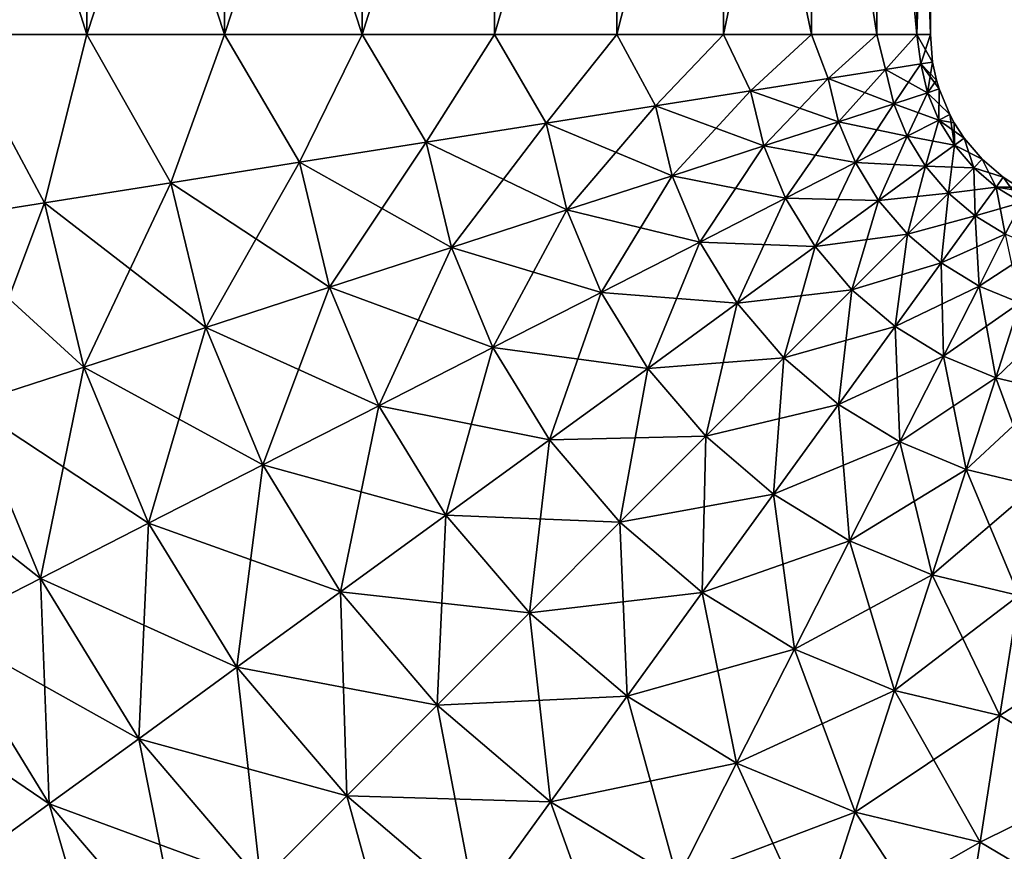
# Model space of a CAD drawing. Header units: metres. Extents: x -109 to 109, y -432 to 89.
# Tile 314 of 656: x -81 to -59, y 1 to 20. Entities that reach past the tile are written whole.
import ezdxf

# ---------------------------------------------------------------- set-up
doc = ezdxf.new("R2010")
doc.units = ezdxf.units.M
doc.layers.add('solid_506360_24502164', color=7, linetype='CONTINUOUS')

msp = doc.modelspace()

# ---------------------------------------------------------------- linework, layer by layer
at = {"layer": 'solid_506360_24502164'}
for points in [[(-82.622765, 29.5, 66.78215), (-82.622932, 20, 66.782074), (-79.621445, 20, 67.692566)], [(-82.622765, 29.5, 37.217854), (-79.621445, 20, 36.307434), (-82.622932, 20, 37.217926)], [(-79.621193, 29.5, 67.692612), (-82.622765, 29.5, 66.78215), (-79.621445, 20, 67.692566)], [(-82.622765, 29.5, 37.217854), (-79.621193, 29.5, 36.307392), (-79.621445, 20, 36.307434)], [(-79.621193, 29.5, 67.692612), (-79.621445, 20, 67.692566), (-76.5, 20, 68)], [(-76.5, 29.5, 35.999992), (-76.5, 20, 36), (-79.621445, 20, 36.307434)], [(-79.621193, 29.5, 36.307392), (-76.5, 29.5, 35.999992), (-79.621445, 20, 36.307434)], [(-76.5, 29.5, 68.000008), (-79.621193, 29.5, 67.692612), (-76.5, 20, 68)], [(-76.5, 29.5, 68.000008), (-76.5, 20, 68), (-73.378555, 20, 67.692566)], [(-73.378807, 29.5, 67.692612), (-76.5, 29.5, 68.000008), (-73.378555, 20, 67.692566)], [(-73.378807, 29.5, 36.307392), (-73.378555, 20, 36.307434), (-76.5, 20, 36)], [(-76.5, 29.5, 35.999992), (-73.378807, 29.5, 36.307392), (-76.5, 20, 36)], [(-70.377235, 29.5, 66.78215), (-73.378807, 29.5, 67.692612), (-73.378555, 20, 67.692566)], [(-73.378807, 29.5, 36.307392), (-70.377235, 29.5, 37.217854), (-73.378555, 20, 36.307434)], [(-70.377235, 29.5, 66.78215), (-73.378555, 20, 67.692566), (-70.377068, 20, 66.782074)], [(-70.377235, 29.5, 37.217854), (-70.377068, 20, 37.217926), (-73.378555, 20, 36.307434)], [(-67.610947, 29.5, 65.303535), (-70.377235, 29.5, 66.78215), (-70.377068, 20, 66.782074)], [(-70.377235, 29.5, 37.217854), (-67.610947, 29.5, 38.696465), (-70.377068, 20, 37.217926)], [(-67.610947, 29.5, 65.303535), (-70.377068, 20, 66.782074), (-67.610878, 20, 65.303513)], [(-67.610947, 29.5, 38.696465), (-67.610878, 20, 38.696487), (-70.377068, 20, 37.217926)], [(-65.186424, 29.5, 63.31382), (-67.610947, 29.5, 65.303535), (-67.610878, 20, 65.303513)], [(-67.610947, 29.5, 38.696465), (-65.186424, 29.5, 40.68618), (-67.610878, 20, 38.696487)], [(-65.186424, 29.5, 63.31382), (-67.610878, 20, 65.303513), (-65.186295, 20, 63.313709)], [(-65.186424, 29.5, 40.68618), (-65.186295, 20, 40.686291), (-67.610878, 20, 38.696487)], [(-65.186424, 29.5, 63.31382), (-65.186295, 20, 63.313709), (-63.196487, 20, 60.889122)], [(-63.196331, 29.5, 60.888882), (-65.186424, 29.5, 63.31382), (-63.196487, 20, 60.889122)], [(-65.186424, 29.5, 40.68618), (-63.196331, 29.5, 43.111118), (-65.186295, 20, 40.686291)], [(-63.196331, 29.5, 43.111118), (-63.196487, 20, 43.110878), (-65.186295, 20, 40.686291)], [(-63.196331, 29.5, 60.888882), (-63.196487, 20, 60.889122), (-61.717926, 20, 58.122936)], [(-63.196331, 29.5, 43.111118), (-61.717926, 20, 45.877064), (-63.196487, 20, 43.110878)], [(-61.717842, 29.5, 58.122688), (-63.196331, 29.5, 60.888882), (-61.717926, 20, 58.122936)], [(-63.196331, 29.5, 43.111118), (-61.717842, 29.5, 45.877312), (-61.717926, 20, 45.877064)], [(-61.717842, 29.5, 58.122688), (-61.717926, 20, 58.122936), (-60.807434, 20, 55.121445)], [(-61.717842, 29.5, 45.877312), (-60.807434, 20, 48.878555), (-61.717926, 20, 45.877064)], [(-60.807411, 29.5, 55.121353), (-61.717842, 29.5, 58.122688), (-60.807434, 20, 55.121445)], [(-61.717842, 29.5, 45.877312), (-60.807411, 29.5, 48.878647), (-60.807434, 20, 48.878555)], [(-60.807434, 20, 48.878555), (-60.5, 29.5, 52), (-60.5, 20, 52)], [(-60.807411, 29.5, 48.878647), (-60.5, 29.5, 52), (-60.807434, 20, 48.878555)], [(-60.807411, 29.5, 55.121353), (-60.807434, 20, 55.121445), (-60.5, 20, 52)], [(-60.807411, 29.5, 55.121353), (-60.5, 20, 52), (-60.5, 29.5, 52)], [(-83.297775, 15.75565, 66.322609), (-80.578468, 16.186346, 67.389214), (-82.622932, 20, 66.782074)], [(-80.578468, 16.186346, 36.61079), (-83.297775, 15.75565, 37.677387), (-82.622932, 20, 37.217926)], [(-80.578468, 16.186346, 67.389214), (-79.621445, 20, 67.692566), (-82.622932, 20, 66.782074)], [(-80.578468, 16.186346, 36.61079), (-82.622932, 20, 37.217926), (-79.621445, 20, 36.307434)], [(-80.578468, 16.186346, 67.389214), (-77.711884, 16.640368, 67.931747), (-79.621445, 20, 67.692566)], [(-77.711884, 16.640368, 36.068253), (-80.578468, 16.186346, 36.61079), (-79.621445, 20, 36.307434)], [(-77.711884, 16.640368, 67.931747), (-76.5, 20, 68), (-79.621445, 20, 67.692566)], [(-77.711884, 16.640368, 36.068253), (-79.621445, 20, 36.307434), (-76.5, 20, 36)], [(-77.711884, 16.640368, 67.931747), (-74.795647, 17.102255, 67.931747), (-76.5, 20, 68)], [(-74.795647, 17.102255, 36.068253), (-77.711884, 16.640368, 36.068253), (-76.5, 20, 36)], [(-74.795647, 17.102255, 67.931747), (-73.378555, 20, 67.692566), (-76.5, 20, 68)], [(-74.795647, 17.102255, 36.068253), (-76.5, 20, 36), (-73.378555, 20, 36.307434)], [(-74.795647, 17.102255, 67.931747), (-71.92907, 17.556276, 67.389214), (-73.378555, 20, 67.692566)], [(-71.92907, 17.556276, 36.61079), (-74.795647, 17.102255, 36.068253), (-73.378555, 20, 36.307434)], [(-71.92907, 17.556276, 67.389214), (-70.377068, 20, 66.782074), (-73.378555, 20, 67.692566)], [(-71.92907, 17.556276, 36.61079), (-73.378555, 20, 36.307434), (-70.377068, 20, 37.217926)], [(-71.92907, 17.556276, 67.389214), (-69.209755, 17.986973, 66.322609), (-70.377068, 20, 66.782074)], [(-69.209755, 17.986973, 37.677387), (-71.92907, 17.556276, 36.61079), (-70.377068, 20, 37.217926)], [(-69.209755, 17.986973, 66.322609), (-67.610878, 20, 65.303513), (-70.377068, 20, 66.782074)], [(-69.209755, 17.986973, 37.677387), (-70.377068, 20, 37.217926), (-67.610878, 20, 38.696487)], [(-69.209755, 17.986973, 66.322609), (-66.730324, 18.379677, 64.768272), (-67.610878, 20, 65.303513)], [(-66.730324, 18.379677, 39.231724), (-69.209755, 17.986973, 37.677387), (-67.610878, 20, 38.696487)], [(-66.730324, 18.379677, 64.768272), (-65.186295, 20, 63.313709), (-67.610878, 20, 65.303513)], [(-66.730324, 18.379677, 39.231724), (-67.610878, 20, 38.696487), (-65.186295, 20, 40.686291)], [(-66.730324, 18.379677, 64.768272), (-64.575195, 18.721014, 62.779129), (-65.186295, 20, 63.313709)], [(-64.575195, 18.721014, 41.220871), (-66.730324, 18.379677, 39.231724), (-65.186295, 20, 40.686291)], [(-64.575195, 18.721014, 62.779129), (-63.196487, 20, 60.889122), (-65.186295, 20, 63.313709)], [(-64.575195, 18.721014, 41.220871), (-65.186295, 20, 40.686291), (-63.196487, 20, 43.110878)], [(-64.575195, 18.721014, 62.779129), (-62.817776, 18.999363, 60.422916), (-63.196487, 20, 60.889122)], [(-62.817776, 18.999363, 43.577084), (-64.575195, 18.721014, 41.220871), (-63.196487, 20, 43.110878)], [(-62.817776, 18.999363, 60.422916), (-61.717926, 20, 58.122936), (-63.196487, 20, 60.889122)], [(-62.817776, 18.999363, 43.577084), (-63.196487, 20, 43.110878), (-61.717926, 20, 45.877064)], [(-62.817776, 18.999363, 60.422916), (-61.517895, 19.205244, 57.779865), (-61.717926, 20, 58.122936)], [(-61.517895, 19.205244, 46.220135), (-62.817776, 18.999363, 43.577084), (-61.717926, 20, 45.877064)], [(-61.517895, 19.205244, 57.779865), (-60.807434, 20, 55.121445), (-61.717926, 20, 58.122936)], [(-61.517895, 19.205244, 46.220135), (-61.717926, 20, 45.877064), (-60.807434, 20, 48.878555)], [(-61.517895, 19.205244, 57.779865), (-60.71983, 19.331644, 54.939991), (-60.807434, 20, 55.121445)], [(-60.71983, 19.331644, 49.060009), (-61.517895, 19.205244, 46.220135), (-60.807434, 20, 48.878555)], [(-60.450752, 19.374262, 52), (-60.5, 20, 52), (-60.807434, 20, 55.121445)], [(-60.71983, 19.331644, 49.060009), (-60.807434, 20, 48.878555), (-60.5, 20, 52)], [(-60.71983, 19.331644, 54.939991), (-60.450752, 19.374262, 52), (-60.807434, 20, 55.121445)], [(-60.71983, 19.331644, 49.060009), (-60.5, 20, 52), (-60.450752, 19.374262, 52)], [(-61.331543, 18.429296, 57.779865), (-61.517895, 19.205244, 57.779865), (-62.817776, 18.999363, 60.422916)], [(-62.583145, 18.022409, 43.577084), (-62.817776, 18.999363, 43.577084), (-61.517895, 19.205244, 46.220135)], [(-61.331543, 18.429296, 46.220135), (-62.583145, 18.022409, 43.577084), (-61.517895, 19.205244, 46.220135)], [(-60.563114, 18.679108, 54.939991), (-60.71983, 19.331644, 54.939991), (-61.517895, 19.205244, 57.779865)], [(-61.331543, 18.429296, 46.220135), (-61.517895, 19.205244, 46.220135), (-60.71983, 19.331644, 49.060009)], [(-61.331543, 18.429296, 57.779865), (-60.563114, 18.679108, 54.939991), (-61.517895, 19.205244, 57.779865)], [(-60.563114, 18.679108, 49.060009), (-61.331543, 18.429296, 46.220135), (-60.71983, 19.331644, 49.060009)], [(-60.363705, 18.964724, 52), (-60.450752, 19.374262, 52), (-60.71983, 19.331644, 54.939991)], [(-60.563114, 18.679108, 49.060009), (-60.71983, 19.331644, 49.060009), (-60.450752, 19.374262, 52)], [(-60.304031, 18.763334, 52), (-60.363705, 18.964724, 52), (-60.71983, 19.331644, 54.939991)], [(-60.563114, 18.679108, 54.939991), (-60.304031, 18.763334, 52), (-60.71983, 19.331644, 54.939991)], [(-60.563114, 18.679108, 49.060009), (-60.450752, 19.374262, 52), (-60.363705, 18.964724, 52)], [(-62.583145, 18.022409, 60.422916), (-62.817776, 18.999363, 60.422916), (-64.575195, 18.721014, 62.779129)], [(-64.275307, 17.4723, 41.220871), (-64.575195, 18.721014, 41.220871), (-62.817776, 18.999363, 43.577084)], [(-62.583145, 18.022409, 43.577084), (-64.275307, 17.4723, 41.220871), (-62.817776, 18.999363, 43.577084)], [(-62.583145, 18.022409, 60.422916), (-61.331543, 18.429296, 57.779865), (-62.817776, 18.999363, 60.422916)], [(-60.563114, 18.679108, 49.060009), (-60.363705, 18.964724, 52), (-60.304031, 18.763334, 52)], [(-60.063454, 18.182919, 52), (-60.304031, 18.763334, 52), (-60.563114, 18.679108, 54.939991)], [(-60.306152, 18.059162, 49.060009), (-60.563114, 18.679108, 49.060009), (-60.304031, 18.763334, 52)], [(-60.306152, 18.059162, 49.060009), (-60.304031, 18.763334, 52), (-60.063454, 18.182919, 52)], [(-64.275307, 17.4723, 62.779129), (-64.575195, 18.721014, 62.779129), (-66.730324, 18.379677, 64.768272)], [(-66.350395, 16.797703, 39.231724), (-66.730324, 18.379677, 39.231724), (-64.575195, 18.721014, 41.220871)], [(-64.275307, 17.4723, 41.220871), (-66.350395, 16.797703, 39.231724), (-64.575195, 18.721014, 41.220871)], [(-64.275307, 17.4723, 62.779129), (-62.583145, 18.022409, 60.422916), (-64.575195, 18.721014, 62.779129)], [(-60.306152, 18.059162, 54.939991), (-60.563114, 18.679108, 54.939991), (-61.331543, 18.429296, 57.779865)], [(-61.025986, 17.692104, 46.220135), (-61.331543, 18.429296, 46.220135), (-60.563114, 18.679108, 49.060009)], [(-60.306152, 18.059162, 49.060009), (-61.025986, 17.692104, 46.220135), (-60.563114, 18.679108, 49.060009)], [(-60.306152, 18.059162, 54.939991), (-60.063454, 18.182919, 52), (-60.563114, 18.679108, 54.939991)], [(-66.350395, 16.797703, 64.768272), (-66.730324, 18.379677, 64.768272), (-69.209755, 17.986973, 66.322609)], [(-68.737747, 16.021589, 37.677387), (-69.209755, 17.986973, 37.677387), (-66.730324, 18.379677, 39.231724)], [(-66.350395, 16.797703, 39.231724), (-68.737747, 16.021589, 37.677387), (-66.730324, 18.379677, 39.231724)], [(-66.350395, 16.797703, 64.768272), (-64.275307, 17.4723, 62.779129), (-66.730324, 18.379677, 64.768272)], [(-61.025986, 17.692104, 57.779865), (-61.331543, 18.429296, 57.779865), (-62.583145, 18.022409, 60.422916)], [(-62.198433, 17.094248, 43.577084), (-62.583145, 18.022409, 43.577084), (-61.331543, 18.429296, 46.220135)], [(-61.025986, 17.692104, 46.220135), (-62.198433, 17.094248, 43.577084), (-61.331543, 18.429296, 46.220135)], [(-61.025986, 17.692104, 57.779865), (-60.306152, 18.059162, 54.939991), (-61.331543, 18.429296, 57.779865)], [(-59.9641, 18, 52), (-60.063454, 18.182919, 52), (-60.306152, 18.059162, 54.939991)], [(-59.955284, 17.487101, 49.060009), (-60.306152, 18.059162, 49.060009), (-60.063454, 18.182919, 52)], [(-59.955284, 17.487101, 49.060009), (-60.063454, 18.182919, 52), (-59.9641, 18, 52)], [(-68.737747, 16.021589, 66.322609), (-69.209755, 17.986973, 66.322609), (-71.92907, 17.556276, 67.389214)], [(-71.356071, 15.170391, 36.61079), (-71.92907, 17.556276, 36.61079), (-69.209755, 17.986973, 37.677387)], [(-68.737747, 16.021589, 37.677387), (-71.356071, 15.170391, 36.61079), (-69.209755, 17.986973, 37.677387)], [(-68.737747, 16.021589, 66.322609), (-66.350395, 16.797703, 64.768272), (-69.209755, 17.986973, 66.322609)], [(-62.198433, 17.094248, 60.422916), (-62.583145, 18.022409, 60.422916), (-64.275307, 17.4723, 62.779129)], [(-63.783577, 16.28595, 41.220871), (-64.275307, 17.4723, 41.220871), (-62.583145, 18.022409, 43.577084)], [(-62.198433, 17.094248, 43.577084), (-63.783577, 16.28595, 41.220871), (-62.583145, 18.022409, 43.577084)], [(-62.198433, 17.094248, 60.422916), (-61.025986, 17.692104, 57.779865), (-62.583145, 18.022409, 60.422916)], [(-59.955284, 17.487101, 54.939991), (-60.306152, 18.059162, 54.939991), (-61.025986, 17.692104, 57.779865)], [(-60.608757, 17.011852, 46.220135), (-61.025986, 17.692104, 46.220135), (-60.306152, 18.059162, 49.060009)], [(-59.955284, 17.487101, 49.060009), (-60.608757, 17.011852, 46.220135), (-60.306152, 18.059162, 49.060009)], [(-59.734959, 17.647335, 52), (-59.9641, 18, 52), (-60.306152, 18.059162, 54.939991)], [(-59.955284, 17.487101, 54.939991), (-59.734959, 17.647335, 52), (-60.306152, 18.059162, 54.939991)], [(-59.955284, 17.487101, 49.060009), (-59.9641, 18, 52), (-59.734959, 17.647335, 52)], [(-60.608757, 17.011852, 57.779865), (-61.025986, 17.692104, 57.779865), (-62.198433, 17.094248, 60.422916)], [(-61.673126, 16.237778, 43.577084), (-62.198433, 17.094248, 43.577084), (-61.025986, 17.692104, 46.220135)], [(-60.608757, 17.011852, 46.220135), (-61.673126, 16.237778, 43.577084), (-61.025986, 17.692104, 46.220135)], [(-60.608757, 17.011852, 57.779865), (-59.955284, 17.487101, 54.939991), (-61.025986, 17.692104, 57.779865)], [(-59.326649, 17.169796, 52), (-59.734959, 17.647335, 52), (-59.955284, 17.487101, 54.939991)], [(-59.519165, 16.977037, 49.060009), (-59.955284, 17.487101, 49.060009), (-59.734959, 17.647335, 52)], [(-59.519165, 16.977037, 49.060009), (-59.734959, 17.647335, 52), (-59.326649, 17.169796, 52)], [(-71.356071, 15.170391, 67.389214), (-71.92907, 17.556276, 67.389214), (-74.795647, 17.102255, 67.931747)], [(-74.116196, 14.273093, 36.068253), (-74.795647, 17.102255, 36.068253), (-71.92907, 17.556276, 36.61079)], [(-71.356071, 15.170391, 36.61079), (-74.116196, 14.273093, 36.068253), (-71.92907, 17.556276, 36.61079)], [(-71.356071, 15.170391, 67.389214), (-68.737747, 16.021589, 66.322609), (-71.92907, 17.556276, 67.389214)], [(-63.783577, 16.28595, 62.779129), (-64.275307, 17.4723, 62.779129), (-66.350395, 16.797703, 64.768272)], [(-65.727432, 15.294737, 39.231724), (-66.350395, 16.797703, 39.231724), (-64.275307, 17.4723, 41.220871)], [(-63.783577, 16.28595, 41.220871), (-65.727432, 15.294737, 39.231724), (-64.275307, 17.4723, 41.220871)], [(-63.783577, 16.28595, 62.779129), (-62.198433, 17.094248, 60.422916), (-64.275307, 17.4723, 62.779129)], [(-59.519165, 16.977037, 54.939991), (-59.955284, 17.487101, 54.939991), (-60.608757, 17.011852, 57.779865)], [(-60.09016, 16.405327, 46.220135), (-60.608757, 17.011852, 46.220135), (-59.955284, 17.487101, 49.060009)], [(-59.519165, 16.977037, 49.060009), (-60.09016, 16.405327, 46.220135), (-59.955284, 17.487101, 49.060009)], [(-59.519165, 16.977037, 54.939991), (-59.326649, 17.169796, 52), (-59.955284, 17.487101, 54.939991)], [(-74.116196, 14.273093, 67.931747), (-74.795647, 17.102255, 67.931747), (-77.711884, 16.640368, 67.931747)], [(-76.924126, 13.360252, 36.068253), (-77.711884, 16.640368, 36.068253), (-74.795647, 17.102255, 36.068253)], [(-74.116196, 14.273093, 36.068253), (-76.924126, 13.360252, 36.068253), (-74.795647, 17.102255, 36.068253)], [(-74.116196, 14.273093, 67.931747), (-71.356071, 15.170391, 67.389214), (-74.795647, 17.102255, 67.931747)], [(-61.673126, 16.237778, 60.422916), (-62.198433, 17.094248, 60.422916), (-63.783577, 16.28595, 62.779129)], [(-63.112141, 15.191236, 41.220871), (-63.783577, 16.28595, 41.220871), (-62.198433, 17.094248, 43.577084)], [(-61.673126, 16.237778, 43.577084), (-63.112141, 15.191236, 41.220871), (-62.198433, 17.094248, 43.577084)], [(-61.673126, 16.237778, 60.422916), (-60.608757, 17.011852, 57.779865), (-62.198433, 17.094248, 60.422916)], [(-60.09016, 16.405327, 57.779865), (-60.608757, 17.011852, 57.779865), (-61.673126, 16.237778, 60.422916)], [(-61.020184, 15.474133, 43.577084), (-61.673126, 16.237778, 43.577084), (-60.608757, 17.011852, 46.220135)], [(-60.09016, 16.405327, 46.220135), (-61.020184, 15.474133, 43.577084), (-60.608757, 17.011852, 46.220135)], [(-60.09016, 16.405327, 57.779865), (-59.519165, 16.977037, 54.939991), (-60.608757, 17.011852, 57.779865)], [(-59.008556, 16.541559, 54.939991), (-59.519165, 16.977037, 54.939991), (-60.09016, 16.405327, 57.779865)], [(-59.482983, 15.88749, 46.220135), (-60.09016, 16.405327, 46.220135), (-59.519165, 16.977037, 49.060009)], [(-58.848598, 16.762087, 52), (-59.326649, 17.169796, 52), (-59.519165, 16.977037, 54.939991)], [(-59.008556, 16.541559, 49.060009), (-59.519165, 16.977037, 49.060009), (-59.326649, 17.169796, 52)], [(-59.008556, 16.541559, 54.939991), (-58.848598, 16.762087, 52), (-59.519165, 16.977037, 54.939991)], [(-59.008556, 16.541559, 49.060009), (-59.482983, 15.88749, 46.220135), (-59.519165, 16.977037, 49.060009)], [(-59.008556, 16.541559, 49.060009), (-59.326649, 17.169796, 52), (-58.848598, 16.762087, 52)], [(-65.727432, 15.294737, 64.768272), (-66.350395, 16.797703, 64.768272), (-68.737747, 16.021589, 66.322609)], [(-67.963799, 14.154364, 37.677387), (-68.737747, 16.021589, 37.677387), (-66.350395, 16.797703, 39.231724)], [(-65.727432, 15.294737, 39.231724), (-67.963799, 14.154364, 37.677387), (-66.350395, 16.797703, 39.231724)], [(-65.727432, 15.294737, 64.768272), (-63.783577, 16.28595, 62.779129), (-66.350395, 16.797703, 64.768272)], [(-58.5, 16.535898, 52), (-58.848598, 16.762087, 52), (-59.008556, 16.541559, 54.939991)], [(-58.436054, 16.19141, 49.060009), (-59.008556, 16.541559, 49.060009), (-58.848598, 16.762087, 52)], [(-58.436054, 16.19141, 49.060009), (-58.848598, 16.762087, 52), (-58.5, 16.535898, 52)], [(-76.924126, 13.360252, 67.931747), (-77.711884, 16.640368, 67.931747), (-80.578468, 16.186346, 67.389214)], [(-79.68425, 12.462954, 36.61079), (-80.578468, 16.186346, 36.61079), (-77.711884, 16.640368, 36.068253)], [(-76.924126, 13.360252, 36.068253), (-79.68425, 12.462954, 36.61079), (-77.711884, 16.640368, 36.068253)], [(-76.924126, 13.360252, 67.931747), (-74.116196, 14.273093, 67.931747), (-77.711884, 16.640368, 67.931747)], [(-59.482983, 15.88749, 57.779865), (-59.008556, 16.541559, 54.939991), (-60.09016, 16.405327, 57.779865)], [(-58.436054, 16.19141, 54.939991), (-59.008556, 16.541559, 54.939991), (-59.482983, 15.88749, 57.779865)], [(-58.802208, 15.471119, 46.220135), (-59.482983, 15.88749, 46.220135), (-59.008556, 16.541559, 49.060009)], [(-58.312603, 16.434263, 52), (-58.5, 16.535898, 52), (-59.008556, 16.541559, 54.939991)], [(-58.436054, 16.19141, 54.939991), (-58.312603, 16.434263, 52), (-59.008556, 16.541559, 54.939991)], [(-58.436054, 16.19141, 49.060009), (-58.802208, 15.471119, 46.220135), (-59.008556, 16.541559, 49.060009)], [(-61.020184, 15.474133, 60.422916), (-60.09016, 16.405327, 57.779865), (-61.673126, 16.237778, 60.422916)], [(-59.482983, 15.88749, 57.779865), (-60.09016, 16.405327, 57.779865), (-61.020184, 15.474133, 60.422916)], [(-60.255718, 14.82215, 43.577084), (-61.020184, 15.474133, 43.577084), (-60.09016, 16.405327, 46.220135)], [(-59.482983, 15.88749, 46.220135), (-60.255718, 14.82215, 43.577084), (-60.09016, 16.405327, 46.220135)], [(-79.68425, 12.462954, 67.389214), (-80.578468, 16.186346, 67.389214), (-83.297775, 15.75565, 66.322609)], [(-82.302574, 11.611755, 37.677387), (-83.297775, 15.75565, 37.677387), (-80.578468, 16.186346, 36.61079)], [(-79.68425, 12.462954, 36.61079), (-82.302574, 11.611755, 37.677387), (-80.578468, 16.186346, 36.61079)], [(-79.68425, 12.462954, 67.389214), (-76.924126, 13.360252, 67.931747), (-80.578468, 16.186346, 67.389214)], [(-63.112141, 15.191236, 62.779129), (-63.783577, 16.28595, 62.779129), (-65.727432, 15.294737, 64.768272)], [(-64.876801, 13.907863, 39.231724), (-65.727432, 15.294737, 39.231724), (-63.783577, 16.28595, 41.220871)], [(-63.112141, 15.191236, 41.220871), (-64.876801, 13.907863, 39.231724), (-63.783577, 16.28595, 41.220871)], [(-63.112141, 15.191236, 62.779129), (-61.673126, 16.237778, 60.422916), (-63.783577, 16.28595, 62.779129)], [(-61.020184, 15.474133, 60.422916), (-61.673126, 16.237778, 60.422916), (-63.112141, 15.191236, 62.779129)], [(-62.277569, 14.215164, 41.220871), (-63.112141, 15.191236, 41.220871), (-61.673126, 16.237778, 43.577084)], [(-61.020184, 15.474133, 43.577084), (-62.277569, 14.215164, 41.220871), (-61.673126, 16.237778, 43.577084)], [(-58.802208, 15.471119, 57.779865), (-58.436054, 16.19141, 54.939991), (-59.482983, 15.88749, 57.779865)], [(-67.963799, 14.154364, 66.322609), (-68.737747, 16.021589, 66.322609), (-71.356071, 15.170391, 67.389214)], [(-70.416534, 12.903664, 36.61079), (-71.356071, 15.170391, 36.61079), (-68.737747, 16.021589, 37.677387)], [(-67.963799, 14.154364, 37.677387), (-70.416534, 12.903664, 36.61079), (-68.737747, 16.021589, 37.677387)], [(-67.963799, 14.154364, 66.322609), (-65.727432, 15.294737, 64.768272), (-68.737747, 16.021589, 66.322609)], [(-60.255718, 14.82215, 60.422916), (-59.482983, 15.88749, 57.779865), (-61.020184, 15.474133, 60.422916)], [(-58.802208, 15.471119, 57.779865), (-59.482983, 15.88749, 57.779865), (-60.255718, 14.82215, 60.422916)], [(-59.39859, 14.297919, 43.577084), (-60.255718, 14.82215, 43.577084), (-59.482983, 15.88749, 46.220135)], [(-58.802208, 15.471119, 46.220135), (-59.39859, 14.297919, 43.577084), (-59.482983, 15.88749, 46.220135)], [(-82.302574, 11.611755, 66.322609), (-79.68425, 12.462954, 67.389214), (-83.297775, 15.75565, 66.322609)], [(-62.277569, 14.215164, 62.779129), (-61.020184, 15.474133, 60.422916), (-63.112141, 15.191236, 62.779129)], [(-60.255718, 14.82215, 60.422916), (-61.020184, 15.474133, 60.422916), (-62.277569, 14.215164, 62.779129)], [(-61.300453, 13.38182, 41.220871), (-62.277569, 14.215164, 41.220871), (-61.020184, 15.474133, 43.577084)], [(-60.255718, 14.82215, 43.577084), (-61.300453, 13.38182, 41.220871), (-61.020184, 15.474133, 43.577084)], [(-59.39859, 14.297919, 60.422916), (-58.802208, 15.471119, 57.779865), (-60.255718, 14.82215, 60.422916)], [(-58.064629, 15.166487, 57.779865), (-58.802208, 15.471119, 57.779865), (-59.39859, 14.297919, 60.422916)], [(-58.469944, 13.914372, 43.577084), (-59.39859, 14.297919, 43.577084), (-58.802208, 15.471119, 46.220135)], [(-64.876801, 13.907863, 64.768272), (-65.727432, 15.294737, 64.768272), (-67.963799, 14.154364, 66.322609)], [(-66.907013, 12.431365, 37.677387), (-67.963799, 14.154364, 37.677387), (-65.727432, 15.294737, 39.231724)], [(-64.876801, 13.907863, 39.231724), (-66.907013, 12.431365, 37.677387), (-65.727432, 15.294737, 39.231724)], [(-64.876801, 13.907863, 64.768272), (-63.112141, 15.191236, 62.779129), (-65.727432, 15.294737, 64.768272)], [(-62.277569, 14.215164, 62.779129), (-63.112141, 15.191236, 62.779129), (-64.876801, 13.907863, 64.768272)], [(-63.8195, 12.671296, 39.231724), (-64.876801, 13.907863, 39.231724), (-63.112141, 15.191236, 41.220871)], [(-62.277569, 14.215164, 41.220871), (-63.8195, 12.671296, 39.231724), (-63.112141, 15.191236, 41.220871)], [(-70.416534, 12.903664, 67.389214), (-71.356071, 15.170391, 67.389214), (-74.116196, 14.273093, 67.931747)], [(-73.002098, 11.585229, 36.068253), (-74.116196, 14.273093, 36.068253), (-71.356071, 15.170391, 36.61079)], [(-70.416534, 12.903664, 36.61079), (-73.002098, 11.585229, 36.068253), (-71.356071, 15.170391, 36.61079)], [(-70.416534, 12.903664, 67.389214), (-67.963799, 14.154364, 66.322609), (-71.356071, 15.170391, 67.389214)], [(-58.469944, 13.914372, 60.422916), (-58.064629, 15.166487, 57.779865), (-59.39859, 14.297919, 60.422916)], [(-61.300453, 13.38182, 62.779129), (-60.255718, 14.82215, 60.422916), (-62.277569, 14.215164, 62.779129)], [(-59.39859, 14.297919, 60.422916), (-60.255718, 14.82215, 60.422916), (-61.300453, 13.38182, 62.779129)], [(-60.204895, 12.711762, 41.220871), (-61.300453, 13.38182, 41.220871), (-60.255718, 14.82215, 43.577084)], [(-59.39859, 14.297919, 43.577084), (-60.204895, 12.711762, 41.220871), (-60.255718, 14.82215, 43.577084)], [(-60.204895, 12.711762, 62.779129), (-59.39859, 14.297919, 60.422916), (-61.300453, 13.38182, 62.779129)], [(-58.469944, 13.914372, 60.422916), (-59.39859, 14.297919, 60.422916), (-60.204895, 12.711762, 62.779129)], [(-59.017929, 12.221524, 41.220871), (-60.204895, 12.711762, 41.220871), (-59.39859, 14.297919, 43.577084)], [(-58.469944, 13.914372, 43.577084), (-59.017929, 12.221524, 41.220871), (-59.39859, 14.297919, 43.577084)], [(-73.002098, 11.585229, 67.931747), (-74.116196, 14.273093, 67.931747), (-76.924126, 13.360252, 67.931747)], [(-75.632454, 10.243956, 36.068253), (-76.924126, 13.360252, 36.068253), (-74.116196, 14.273093, 36.068253)], [(-73.002098, 11.585229, 36.068253), (-75.632454, 10.243956, 36.068253), (-74.116196, 14.273093, 36.068253)], [(-73.002098, 11.585229, 67.931747), (-70.416534, 12.903664, 67.389214), (-74.116196, 14.273093, 67.931747)], [(-66.907013, 12.431365, 66.322609), (-67.963799, 14.154364, 66.322609), (-70.416534, 12.903664, 67.389214)], [(-69.133644, 10.812021, 36.61079), (-70.416534, 12.903664, 36.61079), (-67.963799, 14.154364, 37.677387)], [(-66.907013, 12.431365, 37.677387), (-69.133644, 10.812021, 36.61079), (-67.963799, 14.154364, 37.677387)], [(-66.907013, 12.431365, 66.322609), (-64.876801, 13.907863, 64.768272), (-67.963799, 14.154364, 66.322609)], [(-63.8195, 12.671296, 64.768272), (-62.277569, 14.215164, 62.779129), (-64.876801, 13.907863, 64.768272)], [(-61.300453, 13.38182, 62.779129), (-62.277569, 14.215164, 62.779129), (-63.8195, 12.671296, 64.768272)], [(-62.581604, 11.615547, 39.231724), (-63.8195, 12.671296, 39.231724), (-62.277569, 14.215164, 41.220871)], [(-61.300453, 13.38182, 41.220871), (-62.581604, 11.615547, 39.231724), (-62.277569, 14.215164, 41.220871)], [(-63.8195, 12.671296, 64.768272), (-64.876801, 13.907863, 64.768272), (-66.907013, 12.431365, 66.322609)], [(-65.59346, 10.895103, 37.677387), (-66.907013, 12.431365, 37.677387), (-64.876801, 13.907863, 39.231724)], [(-63.8195, 12.671296, 39.231724), (-65.59346, 10.895103, 37.677387), (-64.876801, 13.907863, 39.231724)], [(-59.017929, 12.221524, 62.779129), (-58.469944, 13.914372, 60.422916), (-60.204895, 12.711762, 62.779129)], [(-57.492699, 13.680974, 60.422916), (-58.469944, 13.914372, 60.422916), (-59.017929, 12.221524, 62.779129)], [(-57.768837, 11.923201, 41.220871), (-59.017929, 12.221524, 41.220871), (-58.469944, 13.914372, 43.577084)], [(-57.768837, 11.923201, 62.779129), (-57.492699, 13.680974, 60.422916), (-59.017929, 12.221524, 62.779129)], [(-75.632454, 10.243956, 67.931747), (-76.924126, 13.360252, 67.931747), (-79.68425, 12.462954, 67.389214)], [(-78.218018, 8.92552, 36.61079), (-79.68425, 12.462954, 36.61079), (-76.924126, 13.360252, 36.068253)], [(-75.632454, 10.243956, 36.068253), (-78.218018, 8.92552, 36.61079), (-76.924126, 13.360252, 36.068253)], [(-75.632454, 10.243956, 67.931747), (-73.002098, 11.585229, 67.931747), (-76.924126, 13.360252, 67.931747)], [(-62.581604, 11.615547, 64.768272), (-61.300453, 13.38182, 62.779129), (-63.8195, 12.671296, 64.768272)], [(-60.204895, 12.711762, 62.779129), (-61.300453, 13.38182, 62.779129), (-62.581604, 11.615547, 64.768272)], [(-61.193665, 10.766664, 39.231724), (-62.581604, 11.615547, 39.231724), (-61.300453, 13.38182, 41.220871)], [(-60.204895, 12.711762, 41.220871), (-61.193665, 10.766664, 39.231724), (-61.300453, 13.38182, 41.220871)], [(-69.133644, 10.812021, 67.389214), (-70.416534, 12.903664, 67.389214), (-73.002098, 11.585229, 67.931747)], [(-71.480858, 9.104978, 36.068253), (-73.002098, 11.585229, 36.068253), (-70.416534, 12.903664, 36.61079)], [(-69.133644, 10.812021, 36.61079), (-71.480858, 9.104978, 36.068253), (-70.416534, 12.903664, 36.61079)], [(-69.133644, 10.812021, 67.389214), (-66.907013, 12.431365, 66.322609), (-70.416534, 12.903664, 67.389214)], [(-65.59346, 10.895103, 66.322609), (-63.8195, 12.671296, 64.768272), (-66.907013, 12.431365, 66.322609)], [(-62.581604, 11.615547, 64.768272), (-63.8195, 12.671296, 64.768272), (-65.59346, 10.895103, 66.322609)], [(-64.05555, 9.583481, 37.677387), (-65.59346, 10.895103, 37.677387), (-63.8195, 12.671296, 39.231724)], [(-62.581604, 11.615547, 39.231724), (-64.05555, 9.583481, 37.677387), (-63.8195, 12.671296, 39.231724)], [(-61.193665, 10.766664, 64.768272), (-60.204895, 12.711762, 62.779129), (-62.581604, 11.615547, 64.768272)], [(-59.017929, 12.221524, 62.779129), (-60.204895, 12.711762, 62.779129), (-61.193665, 10.766664, 64.768272)], [(-59.689919, 10.14559, 39.231724), (-61.193665, 10.766664, 39.231724), (-60.204895, 12.711762, 41.220871)], [(-59.017929, 12.221524, 41.220871), (-59.689919, 10.14559, 39.231724), (-60.204895, 12.711762, 41.220871)], [(-78.218018, 8.92552, 67.389214), (-79.68425, 12.462954, 67.389214), (-82.302574, 11.611755, 66.322609)], [(-80.670753, 7.67482, 37.677387), (-82.302574, 11.611755, 37.677387), (-79.68425, 12.462954, 36.61079)], [(-78.218018, 8.92552, 36.61079), (-80.670753, 7.67482, 37.677387), (-79.68425, 12.462954, 36.61079)], [(-78.218018, 8.92552, 67.389214), (-75.632454, 10.243956, 67.931747), (-79.68425, 12.462954, 67.389214)], [(-65.59346, 10.895103, 66.322609), (-66.907013, 12.431365, 66.322609), (-69.133644, 10.812021, 67.389214)], [(-67.539047, 8.947069, 36.61079), (-69.133644, 10.812021, 36.61079), (-66.907013, 12.431365, 37.677387)], [(-65.59346, 10.895103, 37.677387), (-67.539047, 8.947069, 36.61079), (-66.907013, 12.431365, 37.677387)], [(-59.689919, 10.14559, 64.768272), (-59.017929, 12.221524, 62.779129), (-61.193665, 10.766664, 64.768272)], [(-57.768837, 11.923201, 62.779129), (-59.017929, 12.221524, 62.779129), (-59.689919, 10.14559, 64.768272)], [(-58.107468, 9.767649, 39.231724), (-59.689919, 10.14559, 39.231724), (-59.017929, 12.221524, 41.220871)], [(-57.768837, 11.923201, 41.220871), (-58.107468, 9.767649, 39.231724), (-59.017929, 12.221524, 41.220871)], [(-58.107468, 9.767649, 64.768272), (-57.768837, 11.923201, 62.779129), (-59.689919, 10.14559, 64.768272)], [(-80.670753, 7.67482, 66.322609), (-82.302574, 11.611755, 66.322609), (-84.689926, 10.835643, 64.768272)], [(-80.670753, 7.67482, 37.677387), (-82.907127, 6.534447, 39.231724), (-82.302574, 11.611755, 37.677387)], [(-80.670753, 7.67482, 66.322609), (-78.218018, 8.92552, 67.389214), (-82.302574, 11.611755, 66.322609)], [(-64.05555, 9.583481, 66.322609), (-62.581604, 11.615547, 64.768272), (-65.59346, 10.895103, 66.322609)], [(-61.193665, 10.766664, 64.768272), (-62.581604, 11.615547, 64.768272), (-64.05555, 9.583481, 66.322609)], [(-62.331226, 8.528861, 37.677387), (-64.05555, 9.583481, 37.677387), (-62.581604, 11.615547, 39.231724)], [(-61.193665, 10.766664, 39.231724), (-62.331226, 8.528861, 37.677387), (-62.581604, 11.615547, 39.231724)], [(-71.480858, 9.104978, 67.931747), (-73.002098, 11.585229, 67.931747), (-75.632454, 10.243956, 67.931747)], [(-73.868736, 7.368365, 36.068253), (-75.632454, 10.243956, 36.068253), (-73.002098, 11.585229, 36.068253)], [(-71.480858, 9.104978, 36.068253), (-73.868736, 7.368365, 36.068253), (-73.002098, 11.585229, 36.068253)], [(-71.480858, 9.104978, 67.931747), (-69.133644, 10.812021, 67.389214), (-73.002098, 11.585229, 67.931747)], [(-82.907127, 6.534447, 64.768272), (-80.670753, 7.67482, 66.322609), (-84.689926, 10.835643, 64.768272)], [(-67.539047, 8.947069, 67.389214), (-69.133644, 10.812021, 67.389214), (-71.480858, 9.104978, 67.931747)], [(-69.590004, 6.893534, 36.068253), (-71.480858, 9.104978, 36.068253), (-69.133644, 10.812021, 36.61079)], [(-67.539047, 8.947069, 36.61079), (-69.590004, 6.893534, 36.068253), (-69.133644, 10.812021, 36.61079)], [(-67.539047, 8.947069, 67.389214), (-65.59346, 10.895103, 66.322609), (-69.133644, 10.812021, 67.389214)], [(-64.05555, 9.583481, 66.322609), (-65.59346, 10.895103, 66.322609), (-67.539047, 8.947069, 67.389214)], [(-65.672096, 7.354821, 36.61079), (-67.539047, 8.947069, 36.61079), (-65.59346, 10.895103, 37.677387)], [(-64.05555, 9.583481, 37.677387), (-65.672096, 7.354821, 36.61079), (-65.59346, 10.895103, 37.677387)], [(-62.331226, 8.528861, 66.322609), (-61.193665, 10.766664, 64.768272), (-64.05555, 9.583481, 66.322609)], [(-59.689919, 10.14559, 64.768272), (-61.193665, 10.766664, 64.768272), (-62.331226, 8.528861, 66.322609)], [(-60.463028, 7.757263, 37.677387), (-62.331226, 8.528861, 37.677387), (-61.193665, 10.766664, 39.231724)], [(-59.689919, 10.14559, 39.231724), (-60.463028, 7.757263, 37.677387), (-61.193665, 10.766664, 39.231724)], [(-73.868736, 7.368365, 67.931747), (-75.632454, 10.243956, 67.931747), (-78.218018, 8.92552, 67.389214)], [(-76.21595, 5.661321, 36.61079), (-78.218018, 8.92552, 36.61079), (-75.632454, 10.243956, 36.068253)], [(-73.868736, 7.368365, 36.068253), (-76.21595, 5.661321, 36.61079), (-75.632454, 10.243956, 36.068253)], [(-73.868736, 7.368365, 67.931747), (-71.480858, 9.104978, 67.931747), (-75.632454, 10.243956, 67.931747)], [(-60.463028, 7.757263, 66.322609), (-59.689919, 10.14559, 64.768272), (-62.331226, 8.528861, 66.322609)], [(-58.107468, 9.767649, 64.768272), (-59.689919, 10.14559, 64.768272), (-60.463028, 7.757263, 66.322609)], [(-58.497055, 7.287723, 37.677387), (-60.463028, 7.757263, 37.677387), (-59.689919, 10.14559, 39.231724)], [(-58.107468, 9.767649, 39.231724), (-58.497055, 7.287723, 37.677387), (-59.689919, 10.14559, 39.231724)], [(-58.497055, 7.287723, 66.322609), (-58.107468, 9.767649, 64.768272), (-60.463028, 7.757263, 66.322609)], [(-65.672096, 7.354821, 67.389214), (-64.05555, 9.583481, 66.322609), (-67.539047, 8.947069, 67.389214)], [(-62.331226, 8.528861, 66.322609), (-64.05555, 9.583481, 66.322609), (-65.672096, 7.354821, 67.389214)], [(-63.578842, 6.07456, 36.61079), (-65.672096, 7.354821, 36.61079), (-64.05555, 9.583481, 37.677387)], [(-62.331226, 8.528861, 37.677387), (-63.578842, 6.07456, 36.61079), (-64.05555, 9.583481, 37.677387)], [(-69.590004, 6.893534, 67.931747), (-71.480858, 9.104978, 67.931747), (-73.868736, 7.368365, 67.931747)], [(-71.676491, 4.804429, 36.068253), (-73.868736, 7.368365, 36.068253), (-71.480858, 9.104978, 36.068253)], [(-69.590004, 6.893534, 36.068253), (-71.676491, 4.804429, 36.068253), (-71.480858, 9.104978, 36.068253)], [(-69.590004, 6.893534, 67.931747), (-67.539047, 8.947069, 67.389214), (-71.480858, 9.104978, 67.931747)], [(-65.672096, 7.354821, 67.389214), (-67.539047, 8.947069, 67.389214), (-69.590004, 6.893534, 67.931747)], [(-67.37619, 5.00546, 36.068253), (-69.590004, 6.893534, 36.068253), (-67.539047, 8.947069, 36.61079)], [(-65.672096, 7.354821, 36.61079), (-67.37619, 5.00546, 36.068253), (-67.539047, 8.947069, 36.61079)], [(-76.21595, 5.661321, 67.389214), (-78.218018, 8.92552, 67.389214), (-80.670753, 7.67482, 66.322609)], [(-78.442581, 4.041978, 37.677387), (-80.670753, 7.67482, 37.677387), (-78.218018, 8.92552, 36.61079)], [(-76.21595, 5.661321, 36.61079), (-78.442581, 4.041978, 37.677387), (-78.218018, 8.92552, 36.61079)], [(-76.21595, 5.661321, 67.389214), (-73.868736, 7.368365, 67.931747), (-78.218018, 8.92552, 67.389214)], [(-63.578842, 6.07456, 67.389214), (-62.331226, 8.528861, 66.322609), (-65.672096, 7.354821, 67.389214)], [(-60.463028, 7.757263, 66.322609), (-62.331226, 8.528861, 66.322609), (-63.578842, 6.07456, 67.389214)], [(-61.310936, 5.137874, 36.61079), (-63.578842, 6.07456, 36.61079), (-62.331226, 8.528861, 37.677387)], [(-60.463028, 7.757263, 37.677387), (-61.310936, 5.137874, 36.61079), (-62.331226, 8.528861, 37.677387)], [(-78.442581, 4.041978, 66.322609), (-80.670753, 7.67482, 66.322609), (-82.907127, 6.534447, 64.768272)], [(-80.472794, 2.56548, 39.231724), (-82.907127, 6.534447, 39.231724), (-80.670753, 7.67482, 37.677387)], [(-78.442581, 4.041978, 66.322609), (-76.21595, 5.661321, 67.389214), (-80.670753, 7.67482, 66.322609)], [(-78.442581, 4.041978, 37.677387), (-80.472794, 2.56548, 39.231724), (-80.670753, 7.67482, 37.677387)], [(-61.310936, 5.137874, 67.389214), (-60.463028, 7.757263, 66.322609), (-63.578842, 6.07456, 67.389214)], [(-58.497055, 7.287723, 66.322609), (-60.463028, 7.757263, 66.322609), (-61.310936, 5.137874, 67.389214)], [(-58.924332, 4.567874, 36.61079), (-61.310936, 5.137874, 36.61079), (-60.463028, 7.757263, 37.677387)], [(-58.497055, 7.287723, 37.677387), (-58.924332, 4.567874, 36.61079), (-60.463028, 7.757263, 37.677387)], [(-71.676491, 4.804429, 67.931747), (-73.868736, 7.368365, 67.931747), (-76.21595, 5.661321, 67.389214)], [(-73.727448, 2.750893, 36.61079), (-76.21595, 5.661321, 36.61079), (-73.868736, 7.368365, 36.068253)], [(-71.676491, 4.804429, 67.931747), (-69.590004, 6.893534, 67.931747), (-73.868736, 7.368365, 67.931747)], [(-71.676491, 4.804429, 36.068253), (-73.727448, 2.750893, 36.61079), (-73.868736, 7.368365, 36.068253)], [(-67.37619, 5.00546, 67.931747), (-65.672096, 7.354821, 67.389214), (-69.590004, 6.893534, 67.931747)], [(-63.578842, 6.07456, 67.389214), (-65.672096, 7.354821, 67.389214), (-67.37619, 5.00546, 67.931747)], [(-64.894028, 3.487338, 36.068253), (-67.37619, 5.00546, 36.068253), (-65.672096, 7.354821, 36.61079)], [(-63.578842, 6.07456, 36.61079), (-64.894028, 3.487338, 36.068253), (-65.672096, 7.354821, 36.61079)], [(-58.924332, 4.567874, 67.389214), (-58.497055, 7.287723, 66.322609), (-61.310936, 5.137874, 67.389214)], [(-56.5, 6.122935, 66.782074), (-58.497055, 7.287723, 66.322609), (-58.924332, 4.567874, 67.389214)], [(-56.5, 6.122935, 37.217926), (-58.924332, 4.567874, 36.61079), (-58.497055, 7.287723, 37.677387)], [(-67.37619, 5.00546, 67.931747), (-69.590004, 6.893534, 67.931747), (-71.676491, 4.804429, 67.931747)], [(-69.109802, 2.615404, 36.068253), (-71.676491, 4.804429, 36.068253), (-69.590004, 6.893534, 36.068253)], [(-67.37619, 5.00546, 36.068253), (-69.109802, 2.615404, 36.068253), (-69.590004, 6.893534, 36.068253)], [(-80.472794, 2.56548, 64.768272), (-82.907127, 6.534447, 64.768272), (-84.850975, 5.543234, 62.779129)], [(-80.472794, 2.56548, 64.768272), (-78.442581, 4.041978, 66.322609), (-82.907127, 6.534447, 64.768272)], [(-80.472794, 2.56548, 39.231724), (-82.237457, 1.282108, 41.220871), (-82.907127, 6.534447, 39.231724)], [(-64.894028, 3.487338, 67.931747), (-63.578842, 6.07456, 67.389214), (-67.37619, 5.00546, 67.931747)], [(-61.310936, 5.137874, 67.389214), (-63.578842, 6.07456, 67.389214), (-64.894028, 3.487338, 67.931747)], [(-62.204765, 2.376625, 36.068253), (-64.894028, 3.487338, 36.068253), (-63.578842, 6.07456, 36.61079)], [(-61.310936, 5.137874, 36.61079), (-62.204765, 2.376625, 36.068253), (-63.578842, 6.07456, 36.61079)], [(-56.5, 3.121445, 67.692566), (-56.5, 6.122935, 66.782074), (-58.924332, 4.567874, 67.389214)], [(-56.5, 6.122935, 37.217926), (-56.5, 3.121445, 36.307434), (-58.924332, 4.567874, 36.61079)], [(-73.727448, 2.750893, 67.389214), (-76.21595, 5.661321, 67.389214), (-78.442581, 4.041978, 66.322609)], [(-75.673035, 0.80286, 37.677387), (-78.442581, 4.041978, 37.677387), (-76.21595, 5.661321, 36.61079)], [(-73.727448, 2.750893, 67.389214), (-71.676491, 4.804429, 67.931747), (-76.21595, 5.661321, 67.389214)], [(-73.727448, 2.750893, 36.61079), (-75.673035, 0.80286, 37.677387), (-76.21595, 5.661321, 36.61079)], [(-82.237457, 1.282108, 62.779129), (-80.472794, 2.56548, 64.768272), (-84.850975, 5.543234, 62.779129)], [(-62.204765, 2.376625, 67.931747), (-61.310936, 5.137874, 67.389214), (-64.894028, 3.487338, 67.931747)], [(-58.924332, 4.567874, 67.389214), (-61.310936, 5.137874, 67.389214), (-62.204765, 2.376625, 67.931747)], [(-59.374752, 1.700724, 36.068253), (-62.204765, 2.376625, 36.068253), (-61.310936, 5.137874, 36.61079)], [(-58.924332, 4.567874, 36.61079), (-59.374752, 1.700724, 36.068253), (-61.310936, 5.137874, 36.61079)], [(-69.109802, 2.615404, 67.931747), (-67.37619, 5.00546, 67.931747), (-71.676491, 4.804429, 67.931747)], [(-64.894028, 3.487338, 67.931747), (-67.37619, 5.00546, 67.931747), (-69.109802, 2.615404, 67.931747)], [(-66.231995, 0.855301, 36.068253), (-69.109802, 2.615404, 36.068253), (-67.37619, 5.00546, 36.068253)], [(-64.894028, 3.487338, 36.068253), (-66.231995, 0.855301, 36.068253), (-67.37619, 5.00546, 36.068253)], [(-69.109802, 2.615404, 67.931747), (-71.676491, 4.804429, 67.931747), (-73.727448, 2.750893, 67.389214)], [(-70.813889, 0.266044, 36.61079), (-73.727448, 2.750893, 36.61079), (-71.676491, 4.804429, 36.068253)], [(-69.109802, 2.615404, 36.068253), (-70.813889, 0.266044, 36.61079), (-71.676491, 4.804429, 36.068253)], [(-59.374752, 1.700724, 67.931747), (-58.924332, 4.567874, 67.389214), (-62.204765, 2.376625, 67.931747)], [(-56.5, 3.121445, 67.692566), (-58.924332, 4.567874, 67.389214), (-59.374752, 1.700724, 67.931747)], [(-56.5, 3.121445, 36.307434), (-59.374752, 1.700724, 36.068253), (-58.924332, 4.567874, 36.61079)], [(-75.673035, 0.80286, 66.322609), (-78.442581, 4.041978, 66.322609), (-80.472794, 2.56548, 64.768272)], [(-77.446991, -0.973334, 39.231724), (-80.472794, 2.56548, 39.231724), (-78.442581, 4.041978, 37.677387)], [(-75.673035, 0.80286, 66.322609), (-73.727448, 2.750893, 67.389214), (-78.442581, 4.041978, 66.322609)], [(-75.673035, 0.80286, 37.677387), (-77.446991, -0.973334, 39.231724), (-78.442581, 4.041978, 37.677387)], [(-66.231995, 0.855301, 67.931747), (-64.894028, 3.487338, 67.931747), (-69.109802, 2.615404, 67.931747)], [(-62.204765, 2.376625, 67.931747), (-64.894028, 3.487338, 67.931747), (-66.231995, 0.855301, 67.931747)], [(-63.114079, -0.432454, 36.068253), (-66.231995, 0.855301, 36.068253), (-64.894028, 3.487338, 36.068253)], [(-62.204765, 2.376625, 36.068253), (-63.114079, -0.432454, 36.068253), (-64.894028, 3.487338, 36.068253)], [(-56.5, 0, 68), (-56.5, 3.121445, 67.692566), (-59.374752, 1.700724, 67.931747)], [(-56.5, 3.121445, 36.307434), (-56.5, 0, 36), (-59.374752, 1.700724, 36.068253)], [(-70.813889, 0.266044, 67.389214), (-73.727448, 2.750893, 67.389214), (-75.673035, 0.80286, 66.322609)], [(-72.430435, -1.962617, 37.677387), (-75.673035, 0.80286, 37.677387), (-73.727448, 2.750893, 36.61079)], [(-70.813889, 0.266044, 67.389214), (-69.109802, 2.615404, 67.931747), (-73.727448, 2.750893, 67.389214)], [(-70.813889, 0.266044, 36.61079), (-72.430435, -1.962617, 37.677387), (-73.727448, 2.750893, 36.61079)], [(-77.446991, -0.973334, 64.768272), (-80.472794, 2.56548, 64.768272), (-82.237457, 1.282108, 62.779129)], [(-78.988922, -2.517202, 41.220871), (-82.237457, 1.282108, 41.220871), (-80.472794, 2.56548, 39.231724)], [(-77.446991, -0.973334, 64.768272), (-75.673035, 0.80286, 66.322609), (-80.472794, 2.56548, 64.768272)], [(-77.446991, -0.973334, 39.231724), (-78.988922, -2.517202, 41.220871), (-80.472794, 2.56548, 39.231724)], [(-66.231995, 0.855301, 67.931747), (-69.109802, 2.615404, 67.931747), (-70.813889, 0.266044, 67.389214)], [(-67.54718, -1.73192, 36.61079), (-70.813889, 0.266044, 36.61079), (-69.109802, 2.615404, 36.068253)], [(-66.231995, 0.855301, 36.068253), (-67.54718, -1.73192, 36.61079), (-69.109802, 2.615404, 36.068253)], [(-63.114079, -0.432454, 67.931747), (-62.204765, 2.376625, 67.931747), (-66.231995, 0.855301, 67.931747)], [(-59.374752, 1.700724, 67.931747), (-62.204765, 2.376625, 67.931747), (-63.114079, -0.432454, 67.931747)], [(-59.832973, -1.21609, 36.068253), (-63.114079, -0.432454, 36.068253), (-62.204765, 2.376625, 36.068253)], [(-59.374752, 1.700724, 36.068253), (-59.832973, -1.21609, 36.068253), (-62.204765, 2.376625, 36.068253)], [(-59.832973, -1.21609, 67.931747), (-59.374752, 1.700724, 67.931747), (-63.114079, -0.432454, 67.931747)], [(-56.5, 0, 68), (-59.374752, 1.700724, 67.931747), (-59.832973, -1.21609, 67.931747)], [(-56.5, 0, 36), (-59.832973, -1.21609, 36.068253), (-59.374752, 1.700724, 36.068253)]]:
    msp.add_3dface(points, dxfattribs=at)

doc.saveas('drawing.dxf')
